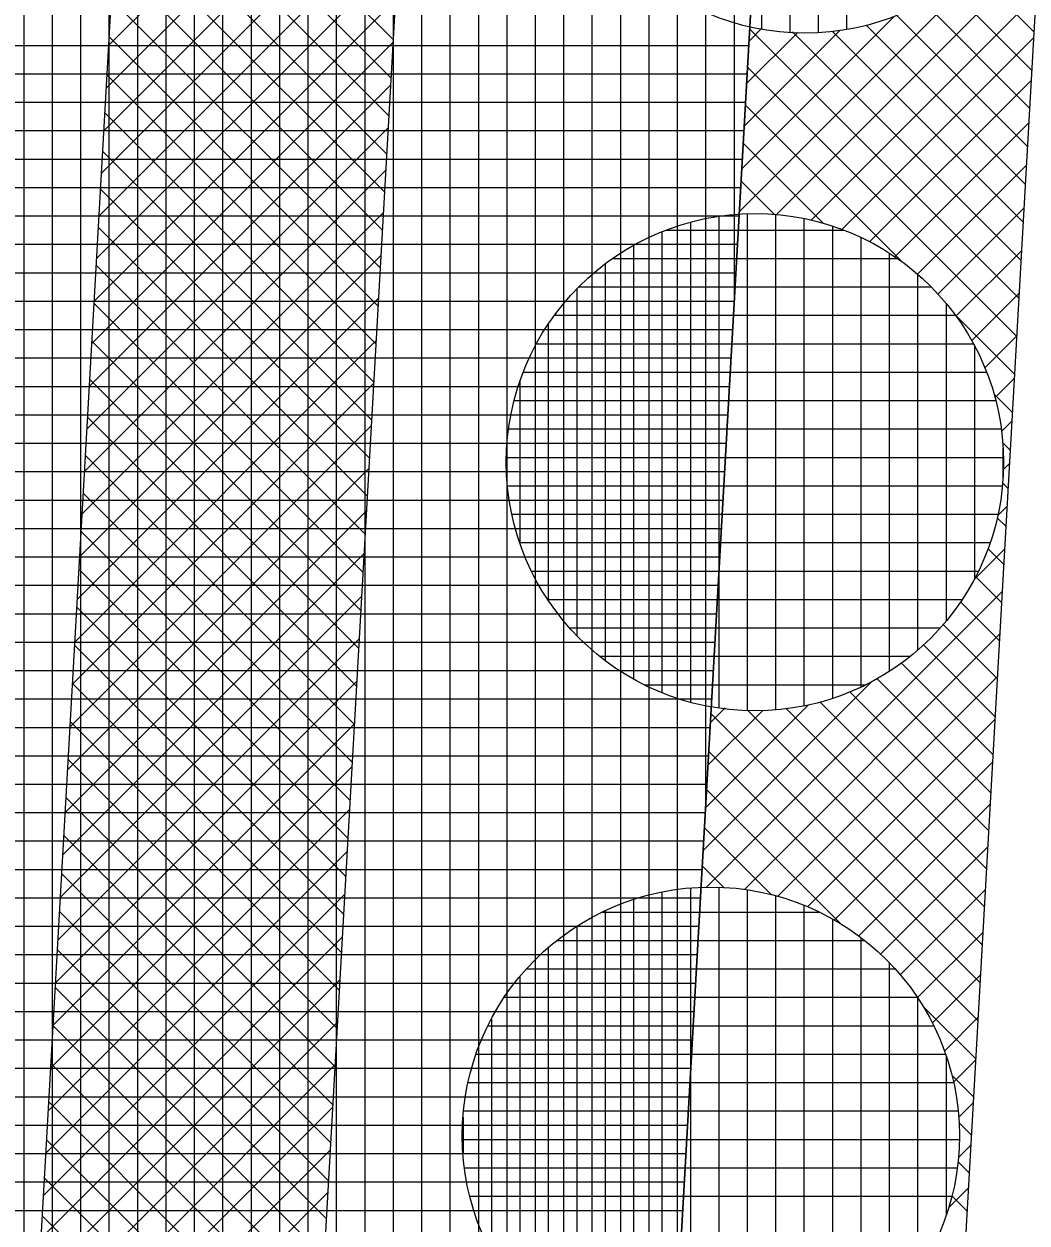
# Model space of a CAD drawing. Extents: x -565346 to -564154, y -1097386 to -1095620.
# Drawn here: x -564275.79 to -564268.73, y -1096865.68 to -1096857.24 of the extents above; entities that cross this region are included whole.
import ezdxf

# ---------------------------------------------------------------- set-up
doc = ezdxf.new("R2010")
doc.units = 0
for name, color, linetype in [('Vrstva 13', 7, 'Continuous'), ('Vrstva 41', 7, 'Continuous'), ('Vrstva 42', 7, 'Continuous'), ('Vrstva 43', 7, 'Continuous'), ('Vrstva 44', 7, 'Continuous')]:
    doc.layers.add(name, color=color, linetype=linetype)

msp = doc.modelspace()

# ---------------------------------------------------------------- linework, layer by layer
at = {"layer": 'Vrstva 13'}
msp.add_line((-564269.4, -1096869.98), (-564261.08, -1096723.43), dxfattribs=at)
at = {"layer": 'Vrstva 41'}
msp.add_lwpolyline([(-564261.2736, -1096726.8397), (-564263.271, -1096726.726), (-564271.397, -1096869.867), (-564273.472, -1096906.437), (-564271.4751, -1096906.5503), (-564269.4, -1096869.98)], close=True, dxfattribs=at)
at = {"layer": 'Vrstva 42'}
for p, q in [((-564273.0723, -1096855.2685), (-564275.1955, -1096857.3917)), ((-564275.0857, -1096855.4569), (-564273.1906, -1096857.352)), ((-564273.0893, -1096855.5683), (-564275.2125, -1096857.6915)), ((-564275.1009, -1096855.7245), (-564273.2058, -1096857.6196)), ((-564273.1064, -1096855.8682), (-564275.2295, -1096857.9914)), ((-564275.1161, -1096855.9922), (-564273.221, -1096857.8873)), ((-564273.1234, -1096856.1681), (-564275.2466, -1096858.2912)), ((-564275.1312, -1096856.2598), (-564273.2362, -1096858.1549)), ((-564273.1404, -1096856.4679), (-564275.2636, -1096858.5911)), ((-564268.631, -1096856.4345), (-564270.755, -1096858.5586)), ((-564275.1464, -1096856.5275), (-564273.2514, -1096858.4226)), ((-564273.1574, -1096856.7678), (-564275.2806, -1096858.891)), ((-564275.1616, -1096856.7951), (-564273.2666, -1096858.6902)), ((-564268.648, -1096856.7344), (-564270.4957, -1096858.5821)), ((-564269.1235, -1096856.8544), (-564268.68, -1096857.2979)), ((-564269.2806, -1096856.9802), (-564268.6952, -1096857.5656)), ((-564275.1768, -1096857.0628), (-564273.2818, -1096858.9579)), ((-564268.665, -1096857.0343), (-564270.2507, -1096858.6199)), ((-564273.1745, -1096857.0677), (-564275.2976, -1096859.1908)), ((-564269.4552, -1096857.0884), (-564268.7104, -1096857.8332)), ((-564269.6632, -1096857.1838), (-564270.738, -1096858.2587)), ((-564269.6483, -1096857.1782), (-564268.7256, -1096858.1009)), ((-564270.0461, -1096857.284), (-564270.721, -1096857.9588)), ((-564270.3438, -1096857.2988), (-564270.704, -1096857.659)), ((-564270.5999, -1096857.2721), (-564270.6869, -1096857.3591)), ((-564270.6822, -1096857.2757), (-564268.7864, -1096859.1715)), ((-564270.38, -1096857.295), (-564268.7712, -1096858.9038)), ((-564270.0999, -1096857.2923), (-564268.756, -1096858.6362)), ((-564269.8618, -1096857.2475), (-564268.7408, -1096858.3685)), ((-564273.1915, -1096857.3675), (-564275.3146, -1096859.4907)), ((-564275.192, -1096857.3304), (-564273.297, -1096859.2255)), ((-564268.6821, -1096857.3341), (-564270.0341, -1096858.6862)), ((-564270.6974, -1096857.5433), (-564268.8016, -1096859.4391)), ((-564275.2072, -1096857.5981), (-564273.3121, -1096859.4932)), ((-564268.6991, -1096857.634), (-564269.838, -1096858.7729)), ((-564273.2085, -1096857.6674), (-564275.3317, -1096859.7906)), ((-564270.7126, -1096857.8109), (-564269.6165, -1096858.907)), ((-564275.2224, -1096857.8657), (-564273.3273, -1096859.7608)), ((-564273.2255, -1096857.9673), (-564275.3487, -1096860.0904)), ((-564268.7161, -1096857.9339), (-564269.6606, -1096858.8784)), ((-564275.2376, -1096858.1334), (-564273.3425, -1096860.0285)), ((-564270.7278, -1096858.0786), (-564270.1625, -1096858.6439)), ((-564268.7331, -1096858.2337), (-564269.5007, -1096859.0013)), ((-564273.2425, -1096858.2671), (-564275.3657, -1096860.3903)), ((-564275.2528, -1096858.401), (-564273.3577, -1096860.2961)), ((-564270.743, -1096858.3462), (-564270.5078, -1096858.5814)), ((-564273.2596, -1096858.567), (-564275.3827, -1096860.6902)), ((-564268.7502, -1096858.5336), (-564269.3568, -1096859.1402)), ((-564275.268, -1096858.6687), (-564273.3729, -1096860.5638)), ((-564268.7672, -1096858.8335), (-564269.2283, -1096859.2946)), ((-564273.2766, -1096858.8669), (-564275.3998, -1096860.99)), ((-564275.2832, -1096858.9363), (-564273.3881, -1096860.8314)), ((-564273.2936, -1096859.1667), (-564275.4168, -1096861.2899)), ((-564268.7842, -1096859.1333), (-564269.1185, -1096859.4676)), ((-564275.2984, -1096859.204), (-564273.4033, -1096861.0991)), ((-564269.227, -1096859.2965), (-564268.8168, -1096859.7068)), ((-564273.3106, -1096859.4666), (-564275.4338, -1096861.5898)), ((-564275.3136, -1096859.4716), (-564273.4185, -1096861.3667)), ((-564268.8012, -1096859.4332), (-564269.0271, -1096859.6591)), ((-564275.3288, -1096859.7393), (-564273.4337, -1096861.6344)), ((-564268.8183, -1096859.7331), (-564268.9561, -1096859.871)), ((-564273.3277, -1096859.7665), (-564275.4508, -1096861.8896)), ((-564268.9639, -1096859.8425), (-564268.832, -1096859.9744)), ((-564275.3439, -1096860.0069), (-564273.4489, -1096861.902)), ((-564273.3447, -1096860.0663), (-564275.4678, -1096862.1895)), ((-564268.8353, -1096860.0329), (-564268.9093, -1096860.1069)), ((-564268.9014, -1096860.1878), (-564268.8472, -1096860.2421)), ((-564275.3591, -1096860.2746), (-564273.4641, -1096862.1696)), ((-564268.8523, -1096860.3328), (-564268.8969, -1096860.3774)), ((-564273.3617, -1096860.3662), (-564275.4849, -1096862.4893)), ((-564268.902, -1096860.4701), (-564268.8623, -1096860.5097)), ((-564275.3743, -1096860.5422), (-564273.4793, -1096862.4373)), ((-564273.3787, -1096860.6661), (-564275.5019, -1096862.7892)), ((-564268.8693, -1096860.6327), (-564268.9347, -1096860.6981)), ((-564268.9394, -1096860.7155), (-564268.8775, -1096860.7774)), ((-564275.3895, -1096860.8099), (-564273.4945, -1096862.7049)), ((-564268.8864, -1096860.9325), (-564269.1022, -1096861.1484)), ((-564269.0055, -1096860.9322), (-564268.8927, -1096861.045)), ((-564273.3958, -1096860.9659), (-564275.5189, -1096863.0891)), ((-564275.4047, -1096861.0775), (-564273.5097, -1096862.9726)), ((-564269.0921, -1096861.1285), (-564268.9079, -1096861.3127)), ((-564273.4128, -1096861.2658), (-564275.5359, -1096863.3889)), ((-564268.9034, -1096861.2324), (-564270.9868, -1096863.3158)), ((-564275.4199, -1096861.3452), (-564273.5249, -1096863.2402)), ((-564269.1975, -1096861.306), (-564268.9231, -1096861.5803)), ((-564268.9204, -1096861.5323), (-564270.72, -1096863.3319)), ((-564269.3203, -1096861.466), (-564268.9383, -1096861.848)), ((-564273.4298, -1096861.5657), (-564275.5529, -1096863.6888)), ((-564275.4351, -1096861.6128), (-564273.5401, -1096863.5079)), ((-564269.4591, -1096861.6101), (-564268.9535, -1096862.1156)), ((-564269.6133, -1096861.7386), (-564268.9687, -1096862.3832)), ((-564273.4468, -1096861.8655), (-564275.57, -1096863.9887)), ((-564269.8196, -1096861.8658), (-564271.0104, -1096863.0566)), ((-564268.9374, -1096861.8321), (-564270.4856, -1096863.3803)), ((-564269.7861, -1096861.8487), (-564268.9839, -1096862.6509)), ((-564275.4503, -1096861.8805), (-564273.5553, -1096863.7755)), ((-564269.9774, -1096861.9403), (-564268.9991, -1096862.9185)), ((-564270.2699, -1096862.0333), (-564270.9934, -1096862.7567)), ((-564270.1891, -1096862.0114), (-564269.0143, -1096863.1862)), ((-564270.5906, -1096862.0711), (-564270.9763, -1096862.4568)), ((-564270.8544, -1096862.052), (-564270.9593, -1096862.157)), ((-564270.9557, -1096862.0933), (-564269.0599, -1096863.9891)), ((-564270.6978, -1096862.0684), (-564269.0447, -1096863.7215)), ((-564270.4249, -1096862.0584), (-564269.0295, -1096863.4538)), ((-564273.4638, -1096862.1654), (-564275.587, -1096864.2885)), ((-564275.4655, -1096862.1481), (-564273.5704, -1096864.0432)), ((-564268.9544, -1096862.132), (-564270.2749, -1096863.4525)), ((-564270.9709, -1096862.361), (-564269.0751, -1096864.2568)), ((-564273.4809, -1096862.4653), (-564275.604, -1096864.5884)), ((-564275.4807, -1096862.4158), (-564273.5856, -1096864.3108)), ((-564268.9715, -1096862.4319), (-564270.0847, -1096863.5451)), ((-564270.9861, -1096862.6286), (-564270.0439, -1096863.5708)), ((-564275.4959, -1096862.6834), (-564273.6008, -1096864.5785)), ((-564273.4979, -1096862.7651), (-564275.621, -1096864.8883)), ((-564268.9885, -1096862.7317), (-564269.9139, -1096863.6571)), ((-564275.5111, -1096862.9511), (-564273.616, -1096864.8461)), ((-564271.0013, -1096862.8963), (-564270.529, -1096863.3685)), ((-564269.0055, -1096863.0316), (-564269.7605, -1096863.7865)), ((-564273.5149, -1096863.065), (-564275.638, -1096865.1881)), ((-564275.5263, -1096863.2187), (-564273.6312, -1096865.1138)), ((-564271.0165, -1096863.1639), (-564270.8613, -1096863.3191)), ((-564273.5319, -1096863.3649), (-564275.6551, -1096865.488)), ((-564269.0225, -1096863.3315), (-564269.6226, -1096863.9315)), ((-564275.5415, -1096863.4864), (-564273.6464, -1096865.3814)), ((-564269.0396, -1096863.6313), (-564269.5007, -1096864.0925)), ((-564273.549, -1096863.6647), (-564275.6721, -1096865.7878)), ((-564275.5566, -1096863.754), (-564273.6616, -1096865.6491)), ((-564273.566, -1096863.9646), (-564275.6891, -1096866.0877)), ((-564269.0566, -1096863.9312), (-564269.3963, -1096864.2709)), ((-564275.5718, -1096864.0217), (-564273.6768, -1096865.9167)), ((-564269.4608, -1096864.1539), (-564269.0903, -1096864.5244)), ((-564269.0736, -1096864.2311), (-564269.3108, -1096864.4683)), ((-564273.583, -1096864.2645), (-564275.7061, -1096866.3876)), ((-564275.587, -1096864.2893), (-564273.692, -1096866.1844)), ((-564273.6, -1096864.5643), (-564275.7232, -1096866.6874)), ((-564275.6022, -1096864.557), (-564273.7072, -1096866.452)), ((-564269.0906, -1096864.5309), (-564269.2458, -1096864.6861)), ((-564269.2585, -1096864.639), (-564269.1055, -1096864.7921)), ((-564275.6174, -1096864.8246), (-564273.7224, -1096866.7197)), ((-564273.6171, -1096864.8642), (-564275.7402, -1096866.9873)), ((-564269.1077, -1096864.8308), (-564269.2111, -1096864.9342)), ((-564269.2091, -1096864.9713), (-564269.1207, -1096865.0597)), ((-564273.6341, -1096865.164), (-564275.7572, -1096867.2872)), ((-564275.6326, -1096865.0923), (-564273.7376, -1096866.9873)), ((-564269.1247, -1096865.1307), (-564269.2124, -1096865.2184)), ((-564269.2143, -1096865.2489), (-564269.1359, -1096865.3274)), ((-564275.6478, -1096865.3599), (-564273.7528, -1096867.255)), ((-564273.6511, -1096865.4639), (-564275.7742, -1096867.587)), ((-564269.1417, -1096865.4305), (-564269.2803, -1096865.5691)), ((-564269.2582, -1096865.4878), (-564269.1511, -1096865.595)), ((-564275.663, -1096865.6276), (-564273.768, -1096867.5226))]:
    msp.add_line(p, q, dxfattribs=at)
msp.add_lwpolyline([(-564265.767, -1096726.584), (-564267.764, -1096726.471), (-564277.965, -1096906.182), (-564275.968, -1096906.295), (-564273.893, -1096869.725)], close=True, dxfattribs=at)
at = {"layer": 'Vrstva 43'}
for p, q in [((-564270.79, -1096859.1882), (-564270.79, -1096735.6651)), ((-564270.99, -1096862.7116), (-564270.99, -1096739.1881)), ((-564271.19, -1096866.235), (-564271.19, -1096742.7111)), ((-564271.39, -1096869.7584), (-564271.39, -1096746.2342)), ((-564271.59, -1096873.2818), (-564271.59, -1096749.7572)), ((-564271.79, -1096876.8052), (-564271.79, -1096753.2803)), ((-564271.99, -1096880.3286), (-564271.99, -1096756.8033)), ((-564272.19, -1096883.852), (-564272.19, -1096760.3263)), ((-564272.39, -1096887.3754), (-564272.39, -1096763.8494)), ((-564272.59, -1096890.8988), (-564272.59, -1096767.3724)), ((-564272.79, -1096894.4222), (-564272.79, -1096770.8954)), ((-564272.99, -1096897.9456), (-564272.99, -1096774.4185)), ((-564273.19, -1096901.469), (-564273.19, -1096777.9415)), ((-564273.39, -1096904.9924), (-564273.39, -1096781.4646)), ((-564273.59, -1096931.4706), (-564273.59, -1096784.9876)), ((-564273.79, -1096931.4592), (-564273.79, -1096788.5106)), ((-564273.99, -1096931.4479), (-564273.99, -1096792.0337)), ((-564274.19, -1096931.4366), (-564274.19, -1096795.5567)), ((-564274.39, -1096931.4252), (-564274.39, -1096799.0797)), ((-564274.59, -1096931.4139), (-564274.59, -1096802.6028)), ((-564274.79, -1096931.4026), (-564274.79, -1096806.1258)), ((-564274.99, -1096933.1937), (-564274.99, -1096809.6488)), ((-564275.19, -1096936.7165), (-564275.19, -1096813.1719)), ((-564275.39, -1096940.2394), (-564275.39, -1096816.6949)), ((-564275.59, -1096943.7622), (-564275.59, -1096820.218)), ((-564275.79, -1096947.285), (-564275.79, -1096823.741)), ((-564277.7002, -1096857.39), (-564270.6879, -1096857.39)), ((-564277.7116, -1096857.59), (-564270.6993, -1096857.59)), ((-564277.7229, -1096857.79), (-564270.7106, -1096857.79)), ((-564277.7343, -1096857.99), (-564270.722, -1096857.99)), ((-564277.7456, -1096858.19), (-564270.7333, -1096858.19)), ((-564277.757, -1096858.39), (-564270.7447, -1096858.39)), ((-564277.7684, -1096858.59), (-564270.756, -1096858.59)), ((-564277.7797, -1096858.79), (-564270.7674, -1096858.79)), ((-564277.7911, -1096858.99), (-564270.7787, -1096858.99)), ((-564277.8024, -1096859.19), (-564270.7901, -1096859.19)), ((-564277.8138, -1096859.39), (-564270.8015, -1096859.39)), ((-564277.8251, -1096859.59), (-564270.8128, -1096859.59)), ((-564277.8365, -1096859.79), (-564270.8242, -1096859.79)), ((-564277.8478, -1096859.99), (-564270.8355, -1096859.99)), ((-564277.8592, -1096860.19), (-564270.8469, -1096860.19)), ((-564277.8705, -1096860.39), (-564270.8582, -1096860.39)), ((-564277.8819, -1096860.59), (-564270.8696, -1096860.59)), ((-564277.8932, -1096860.79), (-564270.8809, -1096860.79)), ((-564277.9046, -1096860.99), (-564270.8923, -1096860.99)), ((-564277.9159, -1096861.19), (-564270.9036, -1096861.19)), ((-564277.9273, -1096861.39), (-564270.915, -1096861.39)), ((-564277.9387, -1096861.59), (-564270.9263, -1096861.59)), ((-564277.95, -1096861.79), (-564270.9377, -1096861.79)), ((-564277.9614, -1096861.99), (-564270.949, -1096861.99)), ((-564277.9727, -1096862.19), (-564270.9604, -1096862.19)), ((-564277.9841, -1096862.39), (-564270.9717, -1096862.39)), ((-564277.9954, -1096862.59), (-564270.9831, -1096862.59)), ((-564278.0068, -1096862.79), (-564270.9944, -1096862.79)), ((-564278.0181, -1096862.99), (-564271.0058, -1096862.99)), ((-564278.0295, -1096863.19), (-564271.0172, -1096863.19)), ((-564278.0408, -1096863.39), (-564271.0285, -1096863.39)), ((-564278.0522, -1096863.59), (-564271.0399, -1096863.59)), ((-564278.0635, -1096863.79), (-564271.0512, -1096863.79)), ((-564278.0749, -1096863.99), (-564271.0626, -1096863.99)), ((-564278.0863, -1096864.19), (-564271.0739, -1096864.19)), ((-564278.0976, -1096864.39), (-564271.0853, -1096864.39)), ((-564278.109, -1096864.59), (-564271.0966, -1096864.59)), ((-564278.1203, -1096864.79), (-564271.108, -1096864.79)), ((-564278.1317, -1096864.99), (-564271.1193, -1096864.99)), ((-564278.143, -1096865.19), (-564271.1307, -1096865.19)), ((-564278.1544, -1096865.39), (-564271.142, -1096865.39)), ((-564278.1657, -1096865.59), (-564271.1534, -1096865.59))]:
    msp.add_line(p, q, dxfattribs=at)
msp.add_lwpolyline([(-564272.8992, -1096931.5097), (-564271.4751, -1096906.5503), (-564273.472, -1096906.437), (-564263.271, -1096726.726), (-564261.2736, -1096726.8397), (-564260.1405, -1096706.8718)], dxfattribs=at)
at = {"layer": 'Vrstva 44'}
for p, q in [((-564270.6, -1096853.8311), (-564270.6, -1096857.2751)), ((-564270.4, -1096853.8086), (-564270.4, -1096857.299)), ((-564270.2, -1096853.8085), (-564270.2, -1096857.3005)), ((-564270, -1096853.8308), (-564270, -1096857.2786)), ((-564270.7, -1096858.5769), (-564270.7, -1096862.0729)), ((-564270.5, -1096858.5817), (-564270.5, -1096862.0669)), ((-564271.1, -1096858.6349), (-564271.1, -1096862.013)), ((-564270.9, -1096858.5944), (-564270.9, -1096862.054)), ((-564270.3, -1096858.609), (-564270.3, -1096862.0377)), ((-564270.1, -1096858.6624), (-564270.1, -1096861.9849)), ((-564271.3, -1096858.7022), (-564271.3, -1096861.9469)), ((-564271.2713, -1096858.69), (-564270.0241, -1096858.69)), ((-564269.9, -1096858.7429), (-564269.9, -1096861.9065)), ((-564271.5, -1096858.7992), (-564271.5, -1096861.8491)), ((-564271.645, -1096858.89), (-564269.6448, -1096858.89)), ((-564269.7, -1096858.8528), (-564269.7, -1096861.7948)), ((-564271.7, -1096858.9283), (-564271.7, -1096861.7188)), ((-564269.5, -1096859.0033), (-564269.5, -1096861.6452)), ((-564271.8836, -1096859.09), (-564269.4055, -1096859.09)), ((-564271.9, -1096859.1068), (-564271.9, -1096861.5414)), ((-564269.3, -1096859.2053), (-564269.3, -1096861.44)), ((-564272.0569, -1096859.29), (-564269.2358, -1096859.29)), ((-564272.1, -1096859.3545), (-564272.1, -1096861.2942)), ((-564272.1818, -1096859.49), (-564269.1077, -1096859.49)), ((-564269.1, -1096859.5056), (-564269.1, -1096861.1411)), ((-564272.3, -1096859.7566), (-564272.3, -1096860.8932)), ((-564272.2747, -1096859.69), (-564269.0164, -1096859.69)), ((-564272.3404, -1096859.89), (-564268.952, -1096859.89)), ((-564272.3786, -1096860.09), (-564268.912, -1096860.09)), ((-564268.9, -1096860.2246), (-564268.9, -1096860.448)), ((-564272.3932, -1096860.29), (-564268.8963, -1096860.29)), ((-564272.3856, -1096860.49), (-564268.9049, -1096860.49)), ((-564272.3553, -1096860.69), (-564268.9362, -1096860.69)), ((-564272.3013, -1096860.89), (-564268.9912, -1096860.89)), ((-564272.217, -1096861.09), (-564269.0721, -1096861.09)), ((-564272.1027, -1096861.29), (-564269.1885, -1096861.29)), ((-564271.9487, -1096861.49), (-564269.3413, -1096861.49)), ((-564271.7386, -1096861.69), (-564269.5544, -1096861.69)), ((-564271.424, -1096861.89), (-564269.8662, -1096861.89)), ((-564271.3, -1096863.3496), (-564271.3, -1096866.7785)), ((-564271.1, -1096863.3201), (-564271.1, -1096866.8062)), ((-564270.9, -1096863.3162), (-564270.9, -1096866.8113)), ((-564270.7, -1096863.3348), (-564270.7, -1096866.7941)), ((-564270.5, -1096863.3765), (-564270.5, -1096866.7532)), ((-564271.5, -1096863.4028), (-564271.5, -1096866.7256)), ((-564270.3, -1096863.4427), (-564270.3, -1096866.6846)), ((-564271.7187, -1096863.49), (-564270.1959, -1096863.49)), ((-564271.7, -1096863.4817), (-564271.7, -1096866.646)), ((-564270.1, -1096863.5392), (-564270.1, -1096866.5883)), ((-564271.9, -1096863.5914), (-564271.9, -1096866.5373)), ((-564272.0384, -1096863.69), (-564269.8742, -1096863.69)), ((-564269.9, -1096863.671), (-564269.9, -1096866.4588)), ((-564272.1, -1096863.7422), (-564272.1, -1096866.3858)), ((-564272.2527, -1096863.89), (-564269.661, -1096863.89)), ((-564269.7, -1096863.8476), (-564269.7, -1096866.2801)), ((-564272.3, -1096863.9459), (-564272.3, -1096866.1832)), ((-564272.4076, -1096864.09), (-564269.5031, -1096864.09)), ((-564269.5, -1096864.0951), (-564269.5, -1096866.0313)), ((-564272.524, -1096864.29), (-564269.3888, -1096864.29)), ((-564272.5, -1096864.2444), (-564272.5, -1096865.8843)), ((-564272.6087, -1096864.49), (-564269.3044, -1096864.49)), ((-564269.3, -1096864.5016), (-564269.3, -1096865.6243)), ((-564272.6639, -1096864.69), (-564269.2467, -1096864.69)), ((-564272.6954, -1096864.89), (-564269.2162, -1096864.89)), ((-564272.7, -1096864.9346), (-564272.7, -1096865.1876)), ((-564272.7043, -1096865.09), (-564269.2082, -1096865.09)), ((-564272.6909, -1096865.29), (-564269.2226, -1096865.29)), ((-564272.6524, -1096865.49), (-564269.2598, -1096865.49))]:
    msp.add_line(p, q, dxfattribs=at)
for centre in [(-564270.2942, -1096855.554), (-564270.6454, -1096860.324), (-564270.9561, -1096865.0641)]:
    msp.add_circle(centre, 1.75, dxfattribs=at)

doc.saveas('drawing.dxf')
